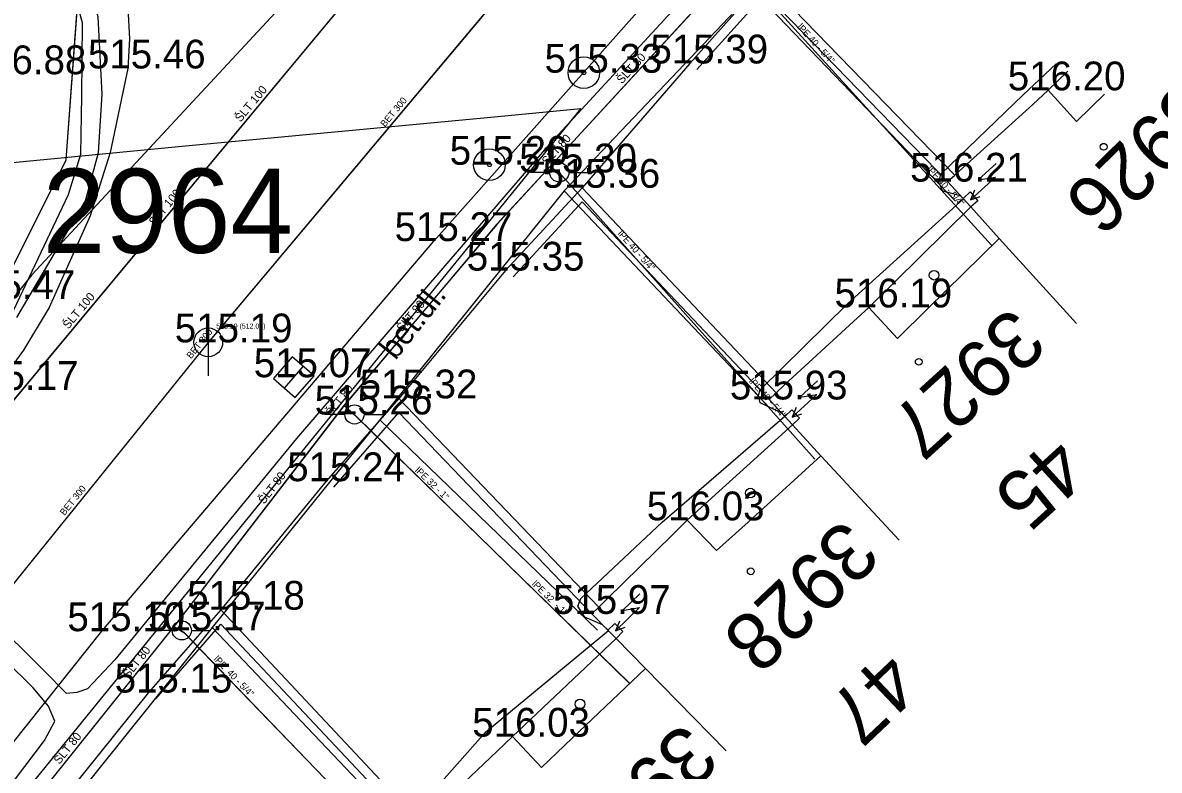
# Model space of a CAD drawing. Extents: x -668867 to -667827, y -1131943 to -1131019.
# Drawn here: x -668350.71 to -668321.08, y -1131238.49 to -1131219 of the extents above; entities that cross this region are included whole.
import ezdxf

# ---------------------------------------------------------------- set-up
doc = ezdxf.new("R2010")
doc.units = 0
for name, color, linetype in [('G_Bod_tecka', 7, 'Continuous'), ('G_Bod_vyska', 7, 'Continuous'), ('G_Bodove_pole', 7, 'Continuous'), ('G_Budovy-znacky', 7, 'Continuous'), ('G_Budovy_Objekty', 7, 'Continuous'), ('G_Budovy_vstupy', 7, 'Continuous'), ('G_Cisla_orientacni', 7, 'Continuous'), ('G_Cisla_popisna', 7, 'Continuous'), ('G_Plochy_zpevnene', 7, 'Continuous'), ('G_Ploty', 7, 'Continuous'), ('G_Ploty_vstupy', 7, 'Continuous'), ('G_Popisy_povrchu', 7, 'Continuous'), ('G_Site-kanalizace', 7, 'Continuous'), ('G_Site-Rozvadece', 7, 'Continuous'), ('G_Site-vodovod', 7, 'Continuous'), ('G_Z_ELsilove_podz_kotovane', 7, 'Continuous'), ('G_Z_KANAL_podz_kotovane', 7, 'Continuous'), ('G_Z_PLYNY_podz_geodeticky', 7, 'Continuous'), ('G_Z_SPOJE_podz_geodeticky', 7, 'Continuous'), ('G_Z_SPOJE_podz_kotovane', 7, 'Continuous'), ('G_Z_SPOJE_podz_priblizne', 7, 'Continuous'), ('G_Z_VODA_podz_kotovane', 7, 'Continuous'), ('Vrstva 13', 7, 'Continuous'), ('Vrstva 17', 7, 'Continuous'), ('Vrstva 2', 7, 'Continuous'), ('Vrstva 25', 7, 'Continuous'), ('Vrstva 27', 7, 'Continuous'), ('Vrstva 3', 7, 'Continuous'), ('Vrstva 4', 7, 'Continuous'), ('Vrstva 6', 7, 'Continuous'), ('Vrstva 8', 7, 'Continuous')]:
    doc.layers.add(name, color=color, linetype=linetype)

msp = doc.modelspace()

# ---------------------------------------------------------------- linework, layer by layer
at = {"layer": 'G_Bod_tecka'}
for p, q in [((-668347.97, -1131220.19), (-668347.97, -1131220.19)), ((-668333.32, -1131220.06), (-668333.32, -1131220.06)), ((-668336.08, -1131220.3), (-668336.08, -1131220.3)), ((-668323.98, -1131220.76), (-668323.98, -1131220.76)), ((-668338.54, -1131222.7), (-668338.54, -1131222.7)), ((-668336.72, -1131222.9), (-668336.72, -1131222.9)), ((-668326.6, -1131223.14), (-668326.6, -1131223.14)), ((-668336.12, -1131223.3), (-668336.12, -1131223.3)), ((-668339.99, -1131224.69), (-668339.99, -1131224.69)), ((-668338.12, -1131225.46), (-668338.12, -1131225.46)), ((-668328.65, -1131226.42), (-668328.65, -1131226.42)), ((-668345.87, -1131227.33), (-668345.87, -1131227.33)), ((-668343.64, -1131228.24), (-668343.64, -1131228.24)), ((-668340.9, -1131228.79), (-668340.9, -1131228.79)), ((-668331.25, -1131228.82), (-668331.25, -1131228.82)), ((-668342.06, -1131229.21), (-668342.06, -1131229.21)), ((-668342.8, -1131230.95), (-668342.8, -1131230.95)), ((-668333.39, -1131231.97), (-668333.39, -1131231.97)), ((-668345.54, -1131234.3), (-668345.54, -1131234.3)), ((-668335.87, -1131234.41), (-668335.87, -1131234.41)), ((-668348.64, -1131234.86), (-668348.64, -1131234.86)), ((-668346.56, -1131234.84), (-668346.56, -1131234.84)), ((-668347.43, -1131236.46), (-668347.43, -1131236.46)), ((-668337.94, -1131237.61), (-668337.94, -1131237.61))]:
    msp.add_line(p, q, dxfattribs=at)
at = {"layer": 'G_Bodove_pole'}
for centre, radius in [((-668336.08, -1131220.3), 0.412), ((-668336.08, -1131220.3), 0.05), ((-668338.54, -1131222.7), 0.412), ((-668338.54, -1131222.7), 0.05)]:
    msp.add_circle(centre, radius, dxfattribs=at)
at = {"layer": 'G_Budovy-znacky'}
for centre, radius in [((-668322.53, -1131222.23), 0.0875), ((-668326.95, -1131225.58), 0.125), ((-668327.35, -1131227.84), 0.0875), ((-668331.74, -1131231.26), 0.125), ((-668331.73, -1131233.3), 0.0875), ((-668336.18, -1131236.76), 0.125)]:
    msp.add_circle(centre, radius, dxfattribs=at)
at = {"layer": 'G_Budovy_Objekty'}
for p, q in [((-668323.98, -1131220.76), (-668323.467, -1131220.259)), ((-668324.38, -1131221.13), (-668323.98, -1131220.76)), ((-668323.24, -1131221.57), (-668323.98, -1131220.76)), ((-668326.41, -1131222.97), (-668326.19, -1131222.77)), ((-668326.6, -1131223.14), (-668326.41, -1131222.97)), ((-668326.19, -1131223.58), (-668326.6, -1131223.14)), ((-668328.65, -1131226.42), (-668325.99, -1131223.8)), ((-668325.99, -1131223.8), (-668326.19, -1131223.58)), ((-668325.25, -1131224.62), (-668325.99, -1131223.8)), ((-668327.12, -1131226.46), (-668325.25, -1131224.62)), ((-668323.24, -1131226.84), (-668325.25, -1131224.62)), ((-668329.05, -1131226.79), (-668328.65, -1131226.42)), ((-668327.9, -1131227.23), (-668328.65, -1131226.42)), ((-668331.07, -1131228.65), (-668330.85, -1131228.44)), ((-668331.25, -1131228.82), (-668331.07, -1131228.65)), ((-668330.84, -1131229.26), (-668331.25, -1131228.82)), ((-668330.64, -1131229.48), (-668330.84, -1131229.26)), ((-668333.39, -1131231.97), (-668330.64, -1131229.48)), ((-668329.9, -1131230.29), (-668330.64, -1131229.48)), ((-668331.8, -1131232.02), (-668329.9, -1131230.29)), ((-668327.86, -1131232.49), (-668329.9, -1131230.29)), ((-668333.78, -1131232.36), (-668333.39, -1131231.97)), ((-668332.62, -1131232.76), (-668333.39, -1131231.97)), ((-668335.69, -1131234.23), (-668335.47, -1131234.02)), ((-668335.87, -1131234.41), (-668335.69, -1131234.23)), ((-668335.45, -1131234.83), (-668335.87, -1131234.41)), ((-668337.94, -1131237.61), (-668335.24, -1131235.05)), ((-668335.24, -1131235.05), (-668335.45, -1131234.83)), ((-668334.47, -1131235.83), (-668335.24, -1131235.05)), ((-668336.38, -1131237.65), (-668334.47, -1131235.83)), ((-668332.37, -1131237.98), (-668334.47, -1131235.83)), ((-668338.34, -1131237.99), (-668337.94, -1131237.61)), ((-668337.18, -1131238.41), (-668337.94, -1131237.61))]:
    msp.add_line(p, q, dxfattribs=at)
at = {"layer": 'G_Budovy_vstupy'}
for p, q in [((-668324.38, -1131221.13), (-668326.19, -1131222.77)), ((-668322.51, -1131220.859), (-668323.24, -1131221.57)), ((-668327.12, -1131226.46), (-668327.9, -1131227.23)), ((-668329.05, -1131226.79), (-668330.85, -1131228.44)), ((-668331.8, -1131232.02), (-668332.62, -1131232.76)), ((-668333.78, -1131232.36), (-668335.47, -1131234.02)), ((-668336.38, -1131237.65), (-668337.18, -1131238.41)), ((-668338.34, -1131237.99), (-668340.1, -1131239.66))]:
    msp.add_line(p, q, dxfattribs=at)
at = {"layer": 'G_Plochy_zpevnene'}
for p, q in [((-668339.99, -1131224.69), (-668331.559, -1131215.194)), ((-668348.64, -1131234.86), (-668339.99, -1131224.69)), ((-668356.17, -1131244.28), (-668348.64, -1131234.86))]:
    msp.add_line(p, q, dxfattribs=at)
msp.add_lwpolyline([(-668353.43, -1131209.2), (-668352.13, -1131210.76), (-668350.41, -1131213.28), (-668348.84, -1131216.01), (-668348.38, -1131217.03), (-668347.97, -1131218.62), (-668347.92, -1131219.42), (-668347.97, -1131220.19), (-668348.43, -1131222.38), (-668348.95, -1131224.03), (-668350.02, -1131226.42), (-668350.69, -1131227.53), (-668351.44, -1131228.57), (-668356.24, -1131234.57), (-668361.05, -1131240.57)], dxfattribs=at)
at = {"layer": 'G_Ploty'}
for p, q in [((-668331.36, -1131217.87), (-668333.32, -1131220.06)), ((-668326.41, -1131222.97), (-668331.36, -1131217.87)), ((-668333.13, -1131220.22), (-668331.35, -1131218.24)), ((-668331.35, -1131218.24), (-668326.6, -1131223.14)), ((-668336.12, -1131223.3), (-668338.12, -1131225.46)), ((-668331.07, -1131228.65), (-668336.12, -1131223.3)), ((-668337.92, -1131225.62), (-668336.12, -1131223.67)), ((-668336.12, -1131223.67), (-668331.25, -1131228.82)), ((-668340.9, -1131228.79), (-668342.8, -1131230.95)), ((-668335.69, -1131234.23), (-668340.9, -1131228.79)), ((-668342.6, -1131231.11), (-668340.9, -1131229.16)), ((-668340.9, -1131229.16), (-668335.87, -1131234.41)), ((-668345.54, -1131234.3), (-668347.43, -1131236.46)), ((-668340.32, -1131239.87), (-668345.54, -1131234.3)), ((-668347.24, -1131236.62), (-668345.54, -1131234.68)), ((-668345.54, -1131234.68), (-668340.5, -1131240.04))]:
    msp.add_line(p, q, dxfattribs=at)
at = {"layer": 'G_Ploty_vstupy'}
for p, q in [((-668333.32, -1131220.06), (-668336.12, -1131223.3)), ((-668338.12, -1131225.46), (-668340.9, -1131228.79)), ((-668342.8, -1131230.95), (-668345.54, -1131234.3)), ((-668347.43, -1131236.46), (-668350.23, -1131239.94))]:
    msp.add_line(p, q, dxfattribs=at)
at = {"layer": 'G_Site-kanalizace'}
for p, q in [((-668345.87, -1131226.955), (-668345.87, -1131228.205)), ((-668343.886, -1131228.523), (-668343.395, -1131227.956))]:
    msp.add_line(p, q, dxfattribs=at)
msp.add_lwpolyline([(-668343.603, -1131228.768), (-668343.112, -1131228.201), (-668343.679, -1131227.71), (-668344.17, -1131228.277)], close=True, dxfattribs=at)
msp.add_circle((-668345.87, -1131227.33), 0.375, dxfattribs=at)
at = {"layer": 'G_Site-Rozvadece'}
for p, q in [((-668325.335, -1131222.668), (-668325.798, -1131223.09)), ((-668325.353, -1131223.022), (-668326, -1131223.611)), ((-668325.798, -1131223.09), (-668325.353, -1131223.022)), ((-668326.19, -1131223.58), (-668326.01, -1131223.41)), ((-668326.01, -1131223.41), (-668325.81, -1131223.64)), ((-668325.893, -1131223.365), (-668326, -1131223.611)), ((-668326, -1131223.611), (-668325.745, -1131223.527)), ((-668325.81, -1131223.64), (-668325.99, -1131223.8)), ((-668329.991, -1131228.333), (-668330.453, -1131228.757)), ((-668330.007, -1131228.687), (-668330.651, -1131229.279)), ((-668330.453, -1131228.757), (-668330.007, -1131228.687)), ((-668330.84, -1131229.26), (-668330.66, -1131229.09)), ((-668330.66, -1131229.09), (-668330.46, -1131229.31)), ((-668330.545, -1131229.032), (-668330.651, -1131229.279)), ((-668330.651, -1131229.279), (-668330.397, -1131229.194)), ((-668330.46, -1131229.31), (-668330.64, -1131229.48)), ((-668334.621, -1131233.883), (-668335.069, -1131234.321)), ((-668334.625, -1131234.239), (-668335.251, -1131234.849)), ((-668335.069, -1131234.321), (-668334.625, -1131234.239)), ((-668335.45, -1131234.83), (-668335.27, -1131234.66)), ((-668335.27, -1131234.66), (-668335.06, -1131234.87)), ((-668335.153, -1131234.599), (-668335.251, -1131234.849)), ((-668335.251, -1131234.849), (-668334.999, -1131234.757)), ((-668335.06, -1131234.87), (-668335.24, -1131235.05))]:
    msp.add_line(p, q, dxfattribs=at)
at = {"layer": 'G_Site-vodovod'}
for p, q in [((-668336.97, -1131222.9), (-668337.47, -1131222.9)), ((-668336.47, -1131222.9), (-668335.97, -1131222.9)), ((-668342.31, -1131229.21), (-668342.81, -1131229.21)), ((-668341.81, -1131229.21), (-668341.31, -1131229.21)), ((-668346.81, -1131234.84), (-668347.31, -1131234.84)), ((-668346.31, -1131234.84), (-668345.81, -1131234.84))]:
    msp.add_line(p, q, dxfattribs=at)
for centre in [(-668336.72, -1131222.9), (-668342.06, -1131229.21), (-668346.56, -1131234.84)]:
    msp.add_circle(centre, 0.25, dxfattribs=at)
at = {"layer": 'G_Z_ELsilove_podz_kotovane'}
for points in [[(-668413.74, -1131320.95), (-668412.29, -1131319.3), (-668403.95, -1131313.7), (-668402.11, -1131310.49), (-668408.44, -1131302.38), (-668406.24, -1131299.85), (-668388.22, -1131275.11), (-668370.91, -1131251.68), (-668351.39, -1131226.2), (-668349.57, -1131222.57), (-668349.25, -1131218.16), (-668350.22, -1131215.68), (-668344.03, -1131209.01), (-668341.17, -1131210.62), (-668339.446, -1131210.257)], [(-668350.935, -1131226.481), (-668349.512, -1131223.476), (-668349.193, -1131222.423), (-668349.165, -1131220.909), (-668349.144, -1131218.997), (-668349.71, -1131216.984), (-668351.318, -1131213.593)], [(-668350.861, -1131226.682), (-668349.07, -1131223.637), (-668348.731, -1131222.382), (-668348.635, -1131220.863), (-668348.736, -1131218.84), (-668349.309, -1131216.884), (-668351.04, -1131213.478)], [(-668330.926, -1131215.591), (-668337.056, -1131222.253), (-668343.573, -1131229.839), (-668348.306, -1131235.609), (-668349.019, -1131236.361), (-668349.3, -1131236.463), (-668349.567, -1131236.489), (-668350.148, -1131235.897), (-668351.578, -1131234.474)], [(-668340.657, -1131239.769), (-668338.647, -1131237.497), (-668335.439, -1131234.842), (-668335.592, -1131234.692), (-668336.052, -1131234.499), (-668336.238, -1131234.211), (-668336.159, -1131234.009), (-668334.036, -1131232.018), (-668330.844, -1131229.255), (-668330.92, -1131229.175), (-668331.485, -1131228.909), (-668331.524, -1131228.706), (-668331.487, -1131228.57), (-668329.202, -1131226.317), (-668326.185, -1131223.59), (-668326.261, -1131223.509), (-668326.725, -1131223.386), (-668326.825, -1131223.165), (-668326.774, -1131222.947), (-668324.627, -1131220.875), (-668323.77, -1131220.07)], [(-668351.685, -1131239.744), (-668350.135, -1131237.714), (-668349.868, -1131237.206), (-668350.033, -1131236.814), (-668350.436, -1131236.341), (-668351.902, -1131234.894)]]:
    msp.add_lwpolyline(points, dxfattribs=at)
at = {"layer": 'G_Z_KANAL_podz_kotovane'}
msp.add_line((-668336.5, -1131216.16), (-668345.87, -1131227.33), dxfattribs=at)
msp.add_lwpolyline([(-668345.87, -1131227.33), (-668345.87, -1131227.33), (-668370.12, -1131257.37)], dxfattribs=at)
at = {"layer": 'G_Z_PLYNY_podz_geodeticky'}
for points in [[(-668337.427, -1131211.521), (-668350.47, -1131225.57), (-668355.06, -1131231.31), (-668361.9, -1131239.88), (-668407.57, -1131301.56)], [(-668329.849, -1131216.265), (-668331.65, -1131218.17), (-668336.59, -1131223.38), (-668341.4, -1131229.35), (-668345.77, -1131234.76), (-668350.37, -1131240.51), (-668354.78, -1131246.26), (-668359.23, -1131252.11), (-668363.64, -1131257.91), (-668367.21, -1131262.48), (-668373.55, -1131270.81), (-668377.88, -1131276.49), (-668382.55, -1131282.62), (-668386.72, -1131288.1), (-668391.28, -1131294.08), (-668395.49, -1131299.61), (-668401.06, -1131306.92), (-668401.78, -1131307.86)], [(-668331.65, -1131218.17), (-668326.39, -1131223.65)], [(-668336.59, -1131223.38), (-668331.23, -1131229.05)], [(-668341.4, -1131229.35), (-668335.72, -1131234.83)], [(-668345.77, -1131234.76), (-668340.47, -1131240.34)]]:
    msp.add_lwpolyline(points, dxfattribs=at)
at = {"layer": 'G_Z_SPOJE_podz_geodeticky'}
msp.add_lwpolyline([(-668370.56, -1131213.04), (-668362.1, -1131221.69), (-668358.37, -1131223.35), (-668346.46, -1131222.21), (-668338.5, -1131221.46), (-668336.16, -1131221.23), (-668360.29, -1131250.89), (-668362.59, -1131253.88), (-668355.35, -1131260.46), (-668355.15, -1131261.54)], dxfattribs=at)
at = {"layer": 'G_Z_SPOJE_podz_kotovane'}
msp.add_lwpolyline([(-668370.56, -1131213.04), (-668362.1, -1131221.69), (-668358.37, -1131223.35), (-668346.46, -1131222.21), (-668338.5, -1131221.46), (-668336.16, -1131221.23), (-668360.29, -1131250.89), (-668362.59, -1131253.88), (-668355.35, -1131260.46), (-668355.15, -1131261.54)], dxfattribs=at)
at = {"layer": 'G_Z_SPOJE_podz_priblizne'}
msp.add_lwpolyline([(-668370.56, -1131213.04), (-668362.1, -1131221.69), (-668358.37, -1131223.35), (-668346.46, -1131222.21), (-668338.5, -1131221.46), (-668336.16, -1131221.23), (-668360.29, -1131250.89), (-668362.59, -1131253.88), (-668355.35, -1131260.46), (-668355.15, -1131261.54)], dxfattribs=at)
at = {"layer": 'G_Z_VODA_podz_kotovane'}
for points in [[(-668338.17, -1131213.47), (-668351.36, -1131229.33), (-668353.35, -1131231.71), (-668353.37, -1131231.75), (-668354.63, -1131233.25), (-668385.18, -1131269.99), (-668391.31, -1131277.36), (-668413.4, -1131303.06)], [(-668330.528, -1131215.84), (-668331.91, -1131217.26), (-668331.96, -1131217.31), (-668336.96, -1131222.75), (-668338.35, -1131224.25), (-668342.33, -1131228.98), (-668346.7, -1131234.65), (-668346.77, -1131234.74), (-668351.28, -1131240.37), (-668351.39, -1131240.51), (-668355.71, -1131245.9), (-668355.78, -1131246), (-668359.86, -1131251.75), (-668366.89, -1131260.56), (-668367.08, -1131260.8)], [(-668331.96, -1131217.31), (-668331.64, -1131217.54), (-668331.64, -1131217.99), (-668325.45, -1131224.8)], [(-668336.96, -1131222.75), (-668336.72, -1131222.9), (-668330.06, -1131230.38)], [(-668342.33, -1131228.98), (-668342, -1131229.27), (-668334.89, -1131236.22)], [(-668346.77, -1131234.74), (-668346.51, -1131234.89), (-668339.63, -1131242.02)]]:
    msp.add_lwpolyline(points, dxfattribs=at)
at = {"layer": 'Vrstva 13'}
msp.add_line((-668336.5, -1131216.16), (-668345.867, -1131227.326), dxfattribs=at)
msp.add_lwpolyline([(-668345.867, -1131227.326), (-668345.87, -1131227.33), (-668370.12, -1131257.37)], dxfattribs=at)
at = {"layer": 'Vrstva 17'}
for p, q in [((-668349.57, -1131222.57), (-668349.25, -1131218.16)), ((-668351.39, -1131226.2), (-668349.57, -1131222.57))]:
    msp.add_line(p, q, dxfattribs=at)
at = {"layer": 'Vrstva 25'}
for points in [[(-668331.961, -1131217.313), (-668331.638, -1131217.539), (-668331.638, -1131217.992), (-668325.452, -1131224.796)], [(-668336.959, -1131222.746), (-668336.72, -1131222.9), (-668330.062, -1131230.38)], [(-668342.334, -1131228.977), (-668342.003, -1131229.272), (-668334.89, -1131236.219)], [(-668346.77, -1131234.741), (-668346.508, -1131234.895), (-668339.631, -1131242.016)]]:
    msp.add_lwpolyline(points, dxfattribs=at)
at = {"layer": 'Vrstva 27'}
for points in [[(-668338.172, -1131213.47), (-668351.363, -1131229.328), (-668353.348, -1131231.715), (-668353.374, -1131231.746), (-668354.633, -1131233.247), (-668385.183, -1131269.991), (-668391.313, -1131277.364), (-668413.397, -1131303.063)], [(-668330.531, -1131215.838), (-668331.914, -1131217.26), (-668331.961, -1131217.313), (-668336.959, -1131222.746), (-668338.346, -1131224.254), (-668342.334, -1131228.977), (-668346.701, -1131234.655), (-668346.77, -1131234.741), (-668351.281, -1131240.367), (-668351.395, -1131240.509), (-668355.714, -1131245.901), (-668355.784, -1131246), (-668359.856, -1131251.751), (-668366.89, -1131260.561), (-668367.082, -1131260.801)]]:
    msp.add_lwpolyline(points, dxfattribs=at)
at = {"layer": 'Vrstva 6'}
for p, q in [((-668336.72, -1131222.9), (-668336.72, -1131222.9)), ((-668342.003, -1131229.272), (-668342.003, -1131229.272)), ((-668346.508, -1131234.895), (-668346.508, -1131234.895))]:
    msp.add_line(p, q, dxfattribs=at)
at = {"layer": 'Vrstva 8'}
msp.add_line((-668345.867, -1131227.326), (-668345.867, -1131227.326), dxfattribs=at)

# ---------------------------------------------------------------- texts
at = {"layer": 'G_Bod_vyska'}
for s, p in [('515.39', (-668334.344, -1131220.06)), ('516.88', (-668352.116, -1131220.34)), ('515.46', (-668349.006, -1131220.19)), ('515.33', (-668337.102, -1131220.3)), ('516.20', (-668325.028, -1131220.76)), ('515.26', (-668339.576, -1131222.7)), ('515.30', (-668337.764, -1131222.9)), ('515.36', (-668337.156, -1131223.3)), ('516.21', (-668327.574, -1131223.14)), ('515.27', (-668341.012, -1131224.69)), ('515.35', (-668339.132, -1131225.46)), ('515.47', (-668352.402, -1131226.2)), ('516.19', (-668329.546, -1131226.42)), ('515.19', (-668346.743, -1131227.33)), ('515.07', (-668344.684, -1131228.24)), ('515.17', (-668352.321, -1131228.57)), ('515.32', (-668341.922, -1131228.79)), ('515.93', (-668332.274, -1131228.82)), ('515.26', (-668343.096, -1131229.21)), ('515.24', (-668343.812, -1131230.95)), ('516.03', (-668334.438, -1131231.97)), ('515.18', (-668346.421, -1131234.3)), ('515.97', (-668336.884, -1131234.41)), ('515.10', (-668349.542, -1131234.86)), ('515.17', (-668347.441, -1131234.84)), ('515.15', (-668348.311, -1131236.46)), ('516.03', (-668338.988, -1131237.61))]:
    msp.add_text(s, height=0.75, dxfattribs=at).set_placement(p)
at = {"layer": 'G_Cisla_orientacni'}
for s, rotation, p in [('45', 222.2653, (-668323.834, -1131229.714)), ('47', 223.4852, (-668328.233, -1131235.303))]:
    msp.add_text(s, height=1.5, rotation=rotation, dxfattribs=at).set_placement(p)
at = {"layer": 'G_Cisla_popisna'}
for s, rotation, p in [('3926', 224.5357, (-668320.447, -1131220.428)), ('3927', 222.2653, (-668324.933, -1131226.355)), ('3928', 223.4852, (-668329.302, -1131231.883)), ('3929', 221.9212, (-668333.468, -1131237.193))]:
    msp.add_text(s, height=1.5, rotation=rotation, dxfattribs=at).set_placement(p)
at = {"layer": 'G_Popisy_povrchu'}
msp.add_text('bet.dl.', height=0.6, rotation=51.5729, dxfattribs=at).set_placement((-668340.99, -1131227.815))
at = {"layer": 'Vrstva 2'}
msp.add_text('515.19 (512.04)', height=0.13163, dxfattribs=at).set_placement((-668345.661, -1131226.973))
at = {"layer": 'Vrstva 3'}
for rotation, p in [(50.0173, (-668341.265, -1131221.731)), (51.1056, (-668346.318, -1131227.773)), (51.052, (-668349.617, -1131231.859))]:
    msp.add_text('BET 300', height=0.1755, rotation=rotation, dxfattribs=at).set_placement(p)
at = {"layer": 'Vrstva 4'}
for s, height, rotation, p in [('lPE 40 - 5/4"', 0.17551, 312.248, (-668330.531, -1131219.117)), ('ŠLT 80', 0.2194, 47.3884, (-668335.088, -1131220.608)), ('ŠLT 100', 0.2194, 50.2422, (-668345.03, -1131221.604)), ('ŠLT 80', 0.2194, 47.4155, (-668337.037, -1131222.725)), ('lPE 40 - 5/4"', 0.17551, 312.2646, (-668327.154, -1131222.831)), ('ŠLT 100', 0.2194, 50.2605, (-668347.274, -1131224.303)), ('lPE 40 - 5/4"', 0.17551, 311.6596, (-668335.209, -1131224.504)), ('ŠLT 100', 0.2194, 50.2734, (-668349.518, -1131227.001)), ('ŠLT 80', 0.2194, 49.8444, (-668340.816, -1131227.069)), ('lPE 40 - 5/4"', 0.17551, 311.708, (-668331.786, -1131228.351)), ('ŠLT 80', 0.2194, 52.3174, (-668342.657, -1131229.282)), ('lPE 32 - 1"', 0.17551, 315.7796, (-668340.493, -1131230.682)), ('ŠLT 80', 0.2194, 52.4273, (-668344.413, -1131231.564)), ('lPE 32  - 1"', 0.17551, 315.7127, (-668337.446, -1131233.644)), ('ŠLT 80', 0.2194, 51.3296, (-668347.95, -1131236.101)), ('lPE  40 - 5/4"', 0.17551, 314.0217, (-668345.74, -1131235.602)), ('ŠLT 80', 0.2194, 51.319, (-668349.75, -1131238.347))]:
    msp.add_text(s, height=height, rotation=rotation, dxfattribs=at).set_placement(p)
msp.add_text('2964', height=2.1939, dxfattribs=at).set_placement((-668350.187, -1131224.998))

doc.saveas('drawing.dxf')
